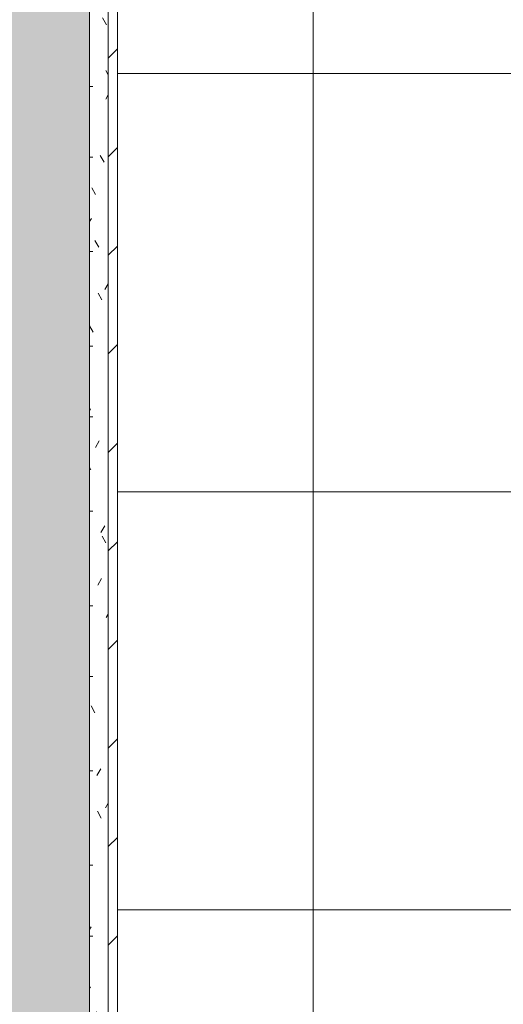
# Model space of a CAD drawing. Header units: millimetres. Extents: x 5980700 to 6194397, y -12939 to 2351883.
# Tile 367 of 587: x 6096336 to 6096857, y -3807 to -2747. Entities that reach past the tile are written whole.
import ezdxf

# ---------------------------------------------------------------- set-up
doc = ezdxf.new("R2010")
doc.units = ezdxf.units.MM
for name, color, linetype, lineweight in [('A-FLOR-PATT', 8, 'Continuous', 18), ('A-WALL', 113, 'Continuous', 18), ('A-WALL-PATT', 111, 'Continuous', 25), ('I-WALL', 2, 'Continuous', 18)]:
    doc.layers.add(name, color=color, linetype=linetype, lineweight=lineweight)

# ---------------------------------------------------------------- blocks, each defined once
blk = doc.blocks.new('BE-PMSa-MOD-ARQ-CONEXAODOFUTURO-EX-000-R_rvt-2-PLANTA DE CAIMENTO DE PISOS - 1 PAV_')
at = {"layer": 'A-FLOR-PATT', "lineweight": 5}
h = blk.add_hatch(dxfattribs=at)
h.set_pattern_fill('FP_146', color=71, style=0, pattern_type=2)
h.set_pattern_definition([(0, (9501.585, 1244.159), (0, 450), []), (90, (9501.585, 1244.159), (-450, 2.755455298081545e-14), [])])
h.paths.add_polyline_path([(2321.385126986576, -8140.841005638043), (2642.230557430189, -8140.841005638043), (2650.554764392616, -8061.061202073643), (2654.129395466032, -8046.413567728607), (2669.308732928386, -8006.526249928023), (2688.310255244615, -7965.421793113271), (2700.7390430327, -7941.819453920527), (2715.496472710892, -7916.525245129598), (2734.922185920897, -7890.291845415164), (2758.61937191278, -7867.842057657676), (2773.93311295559, -7857.419119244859), (2790.604362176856, -7849.343367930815), (2804.489722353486, -7845.382756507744), (2818.88512698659, -7844.259370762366), (2833.280531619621, -7845.382756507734), (2847.895877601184, -7849.696981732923), (2863.837141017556, -7857.419119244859), (2881.199020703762, -7869.782384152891), (2902.848068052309, -7890.291845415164), (2922.900718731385, -7917.599814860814), (2949.459998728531, -7965.421793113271), (2950.675927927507, -7967.730849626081), (2968.461521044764, -8006.526249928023), (2986.333154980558, -8055.893410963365), (2987.991725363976, -8065.607577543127), (2996.310965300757, -8140.841005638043), (3316.385126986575, -8140.841005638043), (3316.385126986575, -7715.841005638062), (3346.385126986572, -7715.841005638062), (3346.385126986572, -8140.841005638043), (3687.330571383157, -8140.841005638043), (3695.654778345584, -8061.061202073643), (3699.229409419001, -8046.413567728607), (3714.408746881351, -8006.526249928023), (3733.410269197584, -7965.421793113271), (3745.839056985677, -7941.819453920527), (3760.59648666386, -7916.525245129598), (3780.022199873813, -7890.291845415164), (3803.719385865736, -7867.842057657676), (3819.033126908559, -7857.419119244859), (3835.704376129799, -7849.343367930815), (3849.589736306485, -7845.382756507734), (3863.985140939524, -7844.259370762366), (3878.419490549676, -7845.393865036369), (3892.265905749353, -7849.343367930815), (3908.937154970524, -7857.419119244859), (3924.25089601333, -7867.842057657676), (3947.948082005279, -7890.291845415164), (3967.373795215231, -7916.525245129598), (3994.560012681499, -7965.421793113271), (3995.77594188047, -7967.730849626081), (4013.561534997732, -8006.526249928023), (4031.433168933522, -8055.893410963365), (4033.091739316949, -8065.607577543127), (4041.410979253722, -8140.841005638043), (4381.585154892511, -8140.841005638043), (4381.585154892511, -7715.841005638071), (4411.585154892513, -7715.841005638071), (4411.585154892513, -8140.841005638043), (4754.930585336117, -8140.841005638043), (4763.254792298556, -8061.061202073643), (4766.829423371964, -8046.413567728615), (4782.008760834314, -8006.526249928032), (4801.010283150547, -7965.421793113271), (4815.241759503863, -7938.72964885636), (4828.196500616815, -7916.525245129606), (4847.622213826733, -7890.291845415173), (4871.319399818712, -7867.842057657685), (4886.633140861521, -7857.419119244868), (4908.943103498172, -7847.7350010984), (4917.189750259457, -7845.382756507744), (4931.585154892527, -7844.259370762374), (4945.980559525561, -7845.382756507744), (4959.865919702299, -7849.343367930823), (4976.537168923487, -7857.419119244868), (4991.850909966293, -7867.842057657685), (5015.54809595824, -7890.291845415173), (5034.973809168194, -7916.525245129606), (5062.160026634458, -7965.421793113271), (5063.375955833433, -7967.73084962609), (5081.161548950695, -8006.526249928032), (5099.033182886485, -8055.893410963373), (5100.691753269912, -8065.607577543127), (5109.010993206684, -8140.841005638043), (5451.585154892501, -8140.841005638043), (5451.585154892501, -6484.841005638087), (5436.385099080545, -6485.841005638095), (5436.385099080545, -6865.841005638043), (4836.385099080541, -6865.841005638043), (4836.38509908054, -4465.841005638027), (5436.385099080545, -4465.841005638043), (5436.385099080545, -4846.841005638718), (5451.585154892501, -4845.841005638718), (5451.585154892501, -1905.841005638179), (5391.58515489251, -1905.841005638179), (5391.58515489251, -1920.841005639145), (5321.585154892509, -1920.841005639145), (5321.585154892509, -1905.841005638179), (5311.585154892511, -1905.841005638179), (5311.585154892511, -2645.841005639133), (5321.585154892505, -2645.841005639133), (5321.585154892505, -2656.841005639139), (5341.590221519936, -2656.841005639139), (5341.590221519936, -2545.841005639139), (5360.590221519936, -2545.841005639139), (5360.590221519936, -2675.841005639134), (5321.585154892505, -2675.841005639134), (5321.585154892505, -2685.841005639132), (5311.585154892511, -2685.841005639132), (5311.585154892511, -2725.841005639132), (5281.585154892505, -2725.841005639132), (5281.585154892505, -2685.841005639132), (5271.585154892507, -2685.841005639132), (5271.585154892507, -2675.841005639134), (5232.580088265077, -2675.841005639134), (5232.580088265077, -2545.841005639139), (5251.580088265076, -2545.841005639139), (5252.585154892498, -2656.84100563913), (5271.585154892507, -2656.84100563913), (5271.585154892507, -2645.841005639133), (5281.585154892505, -2645.841005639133), (5281.585154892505, -1905.841005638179), (4481.585154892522, -1905.841005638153), (4481.585154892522, -1920.841005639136), (4411.585154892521, -1920.841005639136), (4411.585154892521, -1905.841005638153), (4176.385126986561, -1905.841005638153), (4176.385126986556, -3880.84100563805), (3306.385126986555, -3880.84100563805), (3306.385126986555, -3923.838472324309), (3276.385126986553, -3923.838472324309), (3276.385126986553, -3880.841005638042), (2026.385126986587, -3880.841005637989), (2026.385126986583, -4918.341005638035), (3276.385126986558, -4918.341005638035), (3276.385126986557, -4723.838472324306), (3306.385126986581, -4723.838472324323), (3306.385126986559, -5031.338472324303), (3276.385126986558, -5031.338472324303), (3276.385126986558, -4948.341005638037), (2026.385126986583, -4948.341005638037), (2026.385126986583, -5985.841005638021), (3276.385126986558, -5985.84100563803), (3276.385126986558, -5831.338472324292), (3306.385126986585, -5831.338472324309), (3306.385126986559, -6138.83847232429), (3276.385126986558, -6138.83847232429), (3276.385126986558, -6015.841005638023), (2026.385126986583, -6015.841005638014), (2026.385126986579, -7092.825683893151), (3276.385126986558, -7092.825683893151), (3276.385126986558, -6938.838472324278), (3306.385126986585, -6938.838472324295), (3306.385126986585, -7122.825683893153), (2321.385126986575, -7122.825683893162), (2321.385126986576, -8061.061202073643)])
h.paths.add_polyline_path([(2135.420005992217, -7122.825683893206), (2296.385126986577, -7122.82568389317), (2296.385126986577, -7117.825683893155), (2026.385126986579, -7117.825683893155), (2026.385126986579, -7122.825683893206)])
h.paths.add_polyline_path([(4037.38512698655, -6987.843538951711), (3926.385126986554, -6987.843538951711), (3926.385126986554, -6968.843538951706), (4037.385126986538, -6967.838472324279), (4037.385126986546, -6948.838472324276), (4026.385126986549, -6948.838472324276), (4026.385126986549, -6938.838472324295), (3306.385126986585, -6938.838472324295), (3306.385126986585, -6898.83847232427), (4026.385126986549, -6898.83847232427), (4026.385126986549, -6888.83847232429), (4037.385126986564, -6888.83847232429), (4037.38512698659, -6868.833405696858), (3926.385126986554, -6868.833405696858), (3926.385126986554, -6849.833405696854), (4056.38512698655, -6849.833405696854), (4056.38512698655, -6888.83847232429), (4066.385126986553, -6888.83847232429), (4066.385126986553, -6898.83847232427), (4106.385126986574, -6898.83847232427), (4106.385126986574, -6938.838472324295), (4066.385126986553, -6938.838472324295), (4066.385126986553, -6948.838472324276), (4056.38512698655, -6948.838472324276), (4056.38512698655, -6987.843538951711)])
h.paths.add_polyline_path([(2051.352406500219, -6739.745183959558), (2043.869126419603, -6737.740045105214), (2039.867724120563, -6733.799744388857), (2036.895819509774, -6728.652254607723), (2036.385846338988, -6724.778623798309), (2036.453058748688, -6385.286140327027), (2037.58343461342, -6380.937672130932), (2042.718914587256, -6373.642229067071), (2050.637684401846, -6369.532517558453), (2055.098531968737, -6368.996080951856), (2167.926996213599, -6369.389113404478), (2174.344592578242, -6371.351169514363), (2181.29157521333, -6374.771536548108), (2272.065392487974, -6374.771536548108), (2278.63266149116, -6372.480772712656), (2287.561174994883, -6371.48959476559), (2563.590701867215, -6372.637303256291), (2583.99053680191, -6375.108902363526), (2612.090476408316, -6385.87317245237), (2636.735888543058, -6403.138159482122), (2656.451736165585, -6425.870547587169), (2670.611107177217, -6455.138196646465), (2676.740394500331, -6482.049562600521), (2679.408147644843, -6515.636608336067), (2680.210871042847, -6561.764330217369), (2679.674749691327, -6588.182533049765), (2676.455905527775, -6628.188416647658), (2670.051402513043, -6656.287628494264), (2656.441015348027, -6683.124562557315), (2636.721785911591, -6705.853743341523), (2612.073901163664, -6723.114839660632), (2583.972525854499, -6733.87478270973), (2553.460559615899, -6737.4895947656), (2278.659620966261, -6736.504572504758), (2270.175474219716, -6733.799744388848), (2180.118351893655, -6734.772070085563), (2174.726569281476, -6738.218713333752), (2166.961488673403, -6739.74518395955)])
h.paths.add_polyline_path([(5174.506284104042, -6710.03027902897), (5175.124130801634, -6709.936650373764), (5174.713786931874, -6709.936650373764)])
h.paths.add_polyline_path([(5211.00608213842, -6693.067264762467), (5212.497095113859, -6692.366286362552), (5211.880374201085, -6692.366286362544)])
h.paths.add_polyline_path([(5244.043824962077, -6665.745430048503), (5246.821173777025, -6663.401751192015), (5245.918180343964, -6663.401751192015)])
h.paths.add_polyline_path([(5271.950628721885, -6629.661560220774), (5276.082696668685, -6624.11361809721), (5274.853208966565, -6624.113618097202), (5273.620358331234, -6626.470067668)])
h.paths.add_polyline_path([(4979.186127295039, -6586.724382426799), (4967.687618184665, -6550.859688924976), (4974.336536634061, -6576.363910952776), (4977.95996617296, -6584.10486085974)])
h.paths.add_polyline_path([(5293.58407086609, -6586.72438242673), (5298.433661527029, -6576.363910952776), (5305.08257997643, -6550.859688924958), (5296.905721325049, -6576.363910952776)])
h.paths.add_polyline_path([(5308.237628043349, -6538.757412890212), (5312.438584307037, -6522.643194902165), (5312.438584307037, -6511.31120356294), (5310.704093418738, -6522.643194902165)])
h.paths.add_polyline_path([(4964.532570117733, -6538.757412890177), (4958.433482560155, -6500.033035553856), (4960.331613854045, -6522.643194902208)])
h.paths.add_polyline_path([(4957.371157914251, -6487.378837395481), (4957.371157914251, -6444.303173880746), (4955.563048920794, -6465.841005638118)])
h.paths.add_polyline_path([(5449.135099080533, -6446.841005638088), (5451.585154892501, -6445.841005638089), (5451.585154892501, -5684.841005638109), (5436.385099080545, -5685.841005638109), (5436.385099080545, -6446.841005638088), (5442.760099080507, -6446.841005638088)])
h.paths.add_polyline_path([(5314.54549952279, -6434.135967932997), (5312.438584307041, -6409.038816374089), (5308.237628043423, -6392.92459838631), (5312.438584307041, -6420.370807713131)])
h.paths.add_polyline_path([(4958.2246986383, -6434.135967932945), (4964.532570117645, -6392.924598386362), (4960.331613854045, -6409.038816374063)])
h.paths.add_polyline_path([(5305.082579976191, -6380.822322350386), (5298.433661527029, -6355.318100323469), (5293.584070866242, -6344.957628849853), (5298.433661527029, -6360.083857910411)])
h.paths.add_polyline_path([(4967.687618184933, -6380.822322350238), (4979.186127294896, -6344.957628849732), (4974.336536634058, -6355.318100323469)])
h.paths.add_polyline_path([(5286.52829910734, -6329.883960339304), (5276.082696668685, -6307.568393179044), (5274.853208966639, -6307.568393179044), (5276.082696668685, -6309.918414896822)])
h.paths.add_polyline_path([(5174.506284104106, -5910.030279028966), (5175.124130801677, -5909.936650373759), (5174.713786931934, -5909.936650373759)])
h.paths.add_polyline_path([(5211.006082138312, -5893.067264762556), (5212.497095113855, -5892.366286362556), (5211.880374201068, -5892.366286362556)])
h.paths.add_polyline_path([(3926.385126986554, -5880.343538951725), (3926.385126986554, -5861.343538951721), (4037.385126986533, -5860.338472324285), (4037.385126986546, -5841.33847232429), (4026.385126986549, -5841.33847232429), (4025.637149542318, -5831.338472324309), (3306.385126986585, -5831.338472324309), (3306.385126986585, -5791.338472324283), (4026.385126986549, -5791.338472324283), (4026.385126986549, -5781.338472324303), (4037.385126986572, -5781.338472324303), (4037.385126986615, -5761.333405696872), (3926.385126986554, -5761.333405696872), (3926.385126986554, -5742.333405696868), (4056.38512698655, -5742.333405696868), (4056.38512698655, -5781.338472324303), (4066.385126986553, -5781.338472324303), (4066.385126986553, -5791.338472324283), (4106.385126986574, -5791.338472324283), (4106.385126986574, -5831.338472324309), (4066.385126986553, -5831.338472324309), (4066.385126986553, -5841.33847232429), (4056.38512698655, -5841.33847232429), (4056.38512698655, -5880.343538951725), (4025.637149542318, -5880.343538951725)])
h.paths.add_polyline_path([(5244.043824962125, -5865.745430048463), (5248.345731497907, -5861.354795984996), (5245.918180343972, -5863.401751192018)])
h.paths.add_polyline_path([(5271.950628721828, -5829.661560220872), (5276.082696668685, -5824.113618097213), (5274.853208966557, -5824.113618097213)])
h.paths.add_polyline_path([(4979.186127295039, -5786.724382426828), (4967.687618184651, -5750.859688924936), (4974.336536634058, -5776.363910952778)])
h.paths.add_polyline_path([(5293.584070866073, -5786.724382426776), (5298.433661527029, -5776.363910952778), (5305.082579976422, -5750.859688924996), (5296.905721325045, -5776.363910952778)])
h.paths.add_polyline_path([(4964.532570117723, -5738.757412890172), (4958.224698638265, -5697.546043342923), (4960.331613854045, -5722.643194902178)])
h.paths.add_polyline_path([(5308.237628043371, -5738.757412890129), (5312.438584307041, -5722.643194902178), (5312.438584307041, -5711.311203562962), (5310.704093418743, -5722.643194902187)])
h.paths.add_polyline_path([(4957.371157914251, -5687.378837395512), (4957.371157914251, -5644.303173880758), (4955.918576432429, -5670.075978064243)])
h.paths.add_polyline_path([(2161.227687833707, -5652.42826945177), (2050.637684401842, -5651.891832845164), (2042.718914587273, -5647.782121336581), (2037.58343461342, -5640.486678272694), (2036.385846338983, -5631.64572660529), (2036.895819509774, -5292.772095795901), (2040.769450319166, -5286.062770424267), (2047.478775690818, -5282.189139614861), (2051.352406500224, -5281.679166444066), (2166.961488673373, -5281.679166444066), (2174.726569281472, -5283.205637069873), (2181.291575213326, -5287.624606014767), (2271.19337319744, -5287.518342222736), (2278.65962096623, -5284.919777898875), (2287.588770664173, -5283.934755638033), (2554.117861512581, -5283.934755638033), (2584.168500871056, -5287.624606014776), (2612.073901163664, -5298.309510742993), (2639.821611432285, -5319.143591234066), (2658.390195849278, -5342.143178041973), (2670.051402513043, -5365.136721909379), (2676.797638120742, -5395.257674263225), (2679.674749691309, -5433.241817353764), (2680.210871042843, -5480.174193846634), (2679.40814764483, -5505.787742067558), (2676.455905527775, -5540.623870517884), (2670.058018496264, -5568.714555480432), (2656.451736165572, -5595.553802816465), (2636.735888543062, -5618.286190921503), (2612.090476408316, -5635.551177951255), (2581.206020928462, -5646.65281385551), (2553.460559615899, -5649.934755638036), (2278.632661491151, -5648.943577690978), (2270.150511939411, -5646.65281385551), (2180.118351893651, -5646.65281385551), (2174.344592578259, -5650.073180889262), (2167.926996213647, -5652.035236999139)])
h.paths.add_polyline_path([(5315.399040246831, -5646.841005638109), (5315.555087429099, -5646.161976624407), (5315.399040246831, -5646.161976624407)])
h.paths.add_polyline_path([(5451.585154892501, -5643.662788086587), (5451.58316409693, -5643.660881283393), (5442.643781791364, -5643.660881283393)])
h.paths.add_polyline_path([(5436.385099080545, -5646.841005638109), (5451.585154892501, -5645.841005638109), (5451.585154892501, -4884.841005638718), (5436.385099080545, -4885.841005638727), (5436.385099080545, -5646.164988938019)])
h.paths.add_polyline_path([(5314.54549952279, -5634.135967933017), (5312.438584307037, -5609.038816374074), (5308.237628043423, -5592.924598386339), (5312.731841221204, -5622.286750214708)])
h.paths.add_polyline_path([(4958.2246986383, -5634.135967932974), (4964.53257011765, -5592.924598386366), (4960.331613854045, -5609.038816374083)])
h.paths.add_polyline_path([(5305.082579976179, -5580.822322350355), (5298.433661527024, -5555.31810032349), (5293.584070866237, -5544.957628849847), (5298.433661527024, -5560.083857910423)])
h.paths.add_polyline_path([(4967.687618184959, -5580.822322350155), (4979.186127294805, -5544.957628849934), (4974.336536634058, -5555.31810032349)])
h.paths.add_polyline_path([(5286.528299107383, -5529.883960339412), (5276.082696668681, -5507.568393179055), (5274.853208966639, -5507.568393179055), (5276.082696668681, -5509.918414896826)])
h.paths.add_polyline_path([(5174.506284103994, -5110.030279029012), (5175.124130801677, -5109.936650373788), (5174.713786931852, -5109.936650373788)])
h.paths.add_polyline_path([(5211.006082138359, -5093.067264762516), (5212.497095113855, -5092.366286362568), (5211.88037420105, -5092.366286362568)])
h.paths.add_polyline_path([(5244.04382496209, -5065.745430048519), (5246.821173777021, -5063.401751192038), (5245.91818034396, -5063.401751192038)])
h.paths.add_polyline_path([(5271.950628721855, -5029.661560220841), (5276.082696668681, -5024.113618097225), (5274.853208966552, -5024.113618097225)])
h.paths.add_polyline_path([(4979.186127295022, -4986.724382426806), (4967.687618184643, -4950.859688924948), (4974.336536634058, -4976.363910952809)])
h.paths.add_polyline_path([(5293.584070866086, -4986.724382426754), (5298.433661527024, -4976.363910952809), (5305.082579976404, -4950.859688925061), (5296.905721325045, -4976.363910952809)])
h.paths.add_polyline_path([(5308.237628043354, -4938.757412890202), (5312.438584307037, -4922.643194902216), (5312.438584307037, -4911.311203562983), (5310.704093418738, -4922.643194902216)])
h.paths.add_polyline_path([(4964.532570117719, -4938.757412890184), (4958.847162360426, -4904.960706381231), (4960.331613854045, -4922.643194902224)])
h.paths.add_polyline_path([(4957.371157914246, -4887.37883739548), (4957.371157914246, -4844.303173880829), (4955.563048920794, -4865.841005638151)])
h.paths.add_polyline_path([(5315.399040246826, -4846.841005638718), (5315.555087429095, -4846.161976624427), (5315.399040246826, -4846.161976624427)])
h.paths.add_polyline_path([(5314.545499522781, -4834.135967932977), (5312.438584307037, -4809.038816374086), (5308.237628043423, -4792.924598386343), (5312.438584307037, -4820.370807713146)])
h.paths.add_polyline_path([(4958.224698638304, -4834.13596793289), (4964.53257011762, -4792.924598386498), (4960.331613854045, -4809.038816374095)])
h.paths.add_polyline_path([(5305.082579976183, -4780.822322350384), (5298.433661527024, -4755.318100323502), (5293.584070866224, -4744.957628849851), (5298.433661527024, -4760.083857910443)])
h.paths.add_polyline_path([(4967.687618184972, -4780.822322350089), (4979.186127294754, -4744.957628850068), (4974.336536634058, -4755.318100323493)])
h.paths.add_polyline_path([(4056.385126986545, -4772.843538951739), (3926.385126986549, -4772.843538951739), (3926.385126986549, -4753.843538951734), (4037.385126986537, -4752.838472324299), (4037.385126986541, -4733.838472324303), (4026.385126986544, -4733.838472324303), (4026.385126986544, -4723.838472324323), (3306.385126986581, -4723.838472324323), (3306.385126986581, -4683.83847232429), (4026.385126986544, -4683.83847232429), (4026.385126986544, -4673.838472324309), (4037.385126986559, -4673.838472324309), (4037.385126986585, -4653.833405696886), (3926.385126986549, -4653.833405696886), (3926.385126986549, -4634.833405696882), (4056.385126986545, -4634.833405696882), (4056.385126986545, -4673.838472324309), (4066.385126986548, -4673.838472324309), (4066.385126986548, -4683.83847232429), (4106.385126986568, -4683.83847232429), (4106.385126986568, -4723.838472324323), (4066.385126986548, -4723.838472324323), (4066.385126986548, -4733.838472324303), (4056.385126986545, -4733.838472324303), (4056.385126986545, -4753.843538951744)])
h.paths.add_polyline_path([(5286.528299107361, -4729.883960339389), (5276.082696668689, -4707.568393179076), (5274.853208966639, -4707.568393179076), (5278.051676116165, -4713.681888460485)])
h.paths.add_polyline_path([(2166.961488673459, -4585.002844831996), (2047.478775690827, -4584.49287166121), (2040.769450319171, -4580.619240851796), (2036.895819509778, -4573.909915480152), (2036.385846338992, -4570.036284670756), (2036.453058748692, -4230.543801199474), (2037.583434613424, -4226.195333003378), (2042.718914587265, -4218.899889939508), (2050.637684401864, -4214.7901784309), (2055.098531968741, -4214.253741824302), (2167.926996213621, -4214.646774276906), (2174.344592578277, -4216.608830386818), (2181.291575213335, -4220.029197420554), (2272.065392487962, -4220.029197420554), (2278.632661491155, -4217.738433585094), (2287.561174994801, -4216.747255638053), (2563.590701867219, -4217.894964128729), (2583.990536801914, -4220.366563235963), (2612.090476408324, -4231.130833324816), (2636.735888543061, -4248.395820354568), (2656.451736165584, -4271.128208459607), (2670.611107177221, -4300.395857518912), (2677.043573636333, -4331.12425261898), (2679.408147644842, -4360.894269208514), (2680.210871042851, -4407.021991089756), (2679.674749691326, -4433.440193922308), (2676.455905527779, -4473.446077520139), (2670.05140251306, -4501.545289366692), (2656.441015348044, -4528.382223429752), (2636.721785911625, -4551.111404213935), (2612.073901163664, -4568.372500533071), (2583.972525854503, -4579.132443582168), (2553.460559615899, -4582.747255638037), (2278.659620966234, -4581.762233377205), (2270.175474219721, -4579.057405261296), (2180.11835189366, -4580.029730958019), (2174.726569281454, -4583.476374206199)])
at = {"layer": 'A-WALL-PATT', "lineweight": 5}
for points in [[(4133.885142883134, -3760.841005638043), (4146.385126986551, -3760.841005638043), (4146.385126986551, -1880.841005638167), (4056.385126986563, -1880.841005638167), (4056.385126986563, -3760.841005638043), (4133.67188782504, -3760.841005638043)], [(1983.885142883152, -3850.841005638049), (4146.385126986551, -3850.84100563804), (4146.385126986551, -3760.841005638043), (-153.6148730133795, -3760.841005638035), (-153.6148730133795, -3850.84100563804), (1964.58992364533, -3850.841005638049)]]:
    blk.add_hatch(color=57, dxfattribs=at).paths.add_polyline_path(points)
h = blk.add_hatch(dxfattribs=at)
h.set_pattern_fill('FP_15', color=135, style=0, pattern_type=2)
h.set_pattern_definition([(0, (0, 0), (101.6, 25.4), [8.382, -67.818, 8.382, -67.818, -406.4]), (0, (0, 0), (101.6, 25.4), [-152.4, 8.382, -144.018, 8.382, -67.818, -177.8]), (0, (0, 0), (101.6, 25.4), [-381, 8.382, -42.418, 8.382, -118.618]), (120, (38.1, 12.7), (-72.79704525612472, 75.28818102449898), [8.381999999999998, -67.81799999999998, 8.381999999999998, -67.81799999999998, -406.3999999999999]), (120, (38.1, 12.7), (-72.79704525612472, 75.28818102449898), [-152.4, 8.381999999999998, -144.018, 8.381999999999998, -67.81799999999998, -177.8]), (120, (38.1, 12.7), (-72.79704525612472, 75.28818102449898), [-380.9999999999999, 8.381999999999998, -42.41799999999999, 8.381999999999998, -118.618]), (240, (50.8, 63.5), (-28.80295474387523, -100.688181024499), [8.382, -67.818, 8.382, -67.818, -406.4]), (240, (50.8, 63.5), (-28.80295474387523, -100.688181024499), [-152.4, 8.382, -144.018, 8.382, -67.818, -177.8]), (240, (50.8, 63.5), (-28.80295474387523, -100.688181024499), [-381, 8.382, -42.418, 8.382, -118.618])])
h.paths.add_polyline_path([(4146.385126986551, -3850.84100563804), (4166.385126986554, -3850.364815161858), (4166.385126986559, -1890.841005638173), (4146.385126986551, -1891.542267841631), (4146.385126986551, -3760.841005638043)])
h = blk.add_hatch(dxfattribs=at)
h.set_pattern_fill('FP_14', color=252, style=0, pattern_type=2)
h.set_pattern_definition([(45, (0, 0), (-53.03300858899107, 53.03300858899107), [])])
h.paths.add_polyline_path([(4176.385126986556, -3870.841005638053), (4176.385126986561, -1905.841005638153), (4166.385126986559, -1905.841005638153), (4166.385126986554, -3870.841005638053)])
at = {"layer": 'A-WALL', "color": 90, "lineweight": 5}
for p, q in [((4146.38512698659, -3730.841005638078), (4146.385126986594, -1905.841005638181)), ((4166.385126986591, -3730.841005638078), (4166.385126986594, -1905.841005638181)), ((4146.385126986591, -3730.841005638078), (4146.38512698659, -3760.841005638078)), ((4166.38512698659, -3730.841005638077), (4166.38512698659, -3850.841005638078)), ((4146.38512698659, -3760.841005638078), (4146.38512698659, -3850.841005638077))]:
    blk.add_line(p, q, dxfattribs=at)
at = {"layer": 'I-WALL', "color": 130, "lineweight": 9}
for p, q in [((4176.38512698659, -3730.841005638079), (4176.385126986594, -1905.841005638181)), ((4176.38512698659, -3870.841005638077), (4176.38512698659, -3730.841005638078))]:
    blk.add_line(p, q, dxfattribs=at)

msp = doc.modelspace()

# ---------------------------------------------------------------- block references
at = {"color": 50, "lineweight": 5}
msp.add_blockref('BE-PMSa-MOD-ARQ-CONEXAODOFUTURO-EX-000-R_rvt-2-PLANTA DE CAIMENTO DE PISOS - 1 PAV_', (6092264.959189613, 0), dxfattribs=at)

doc.saveas('drawing.dxf')
